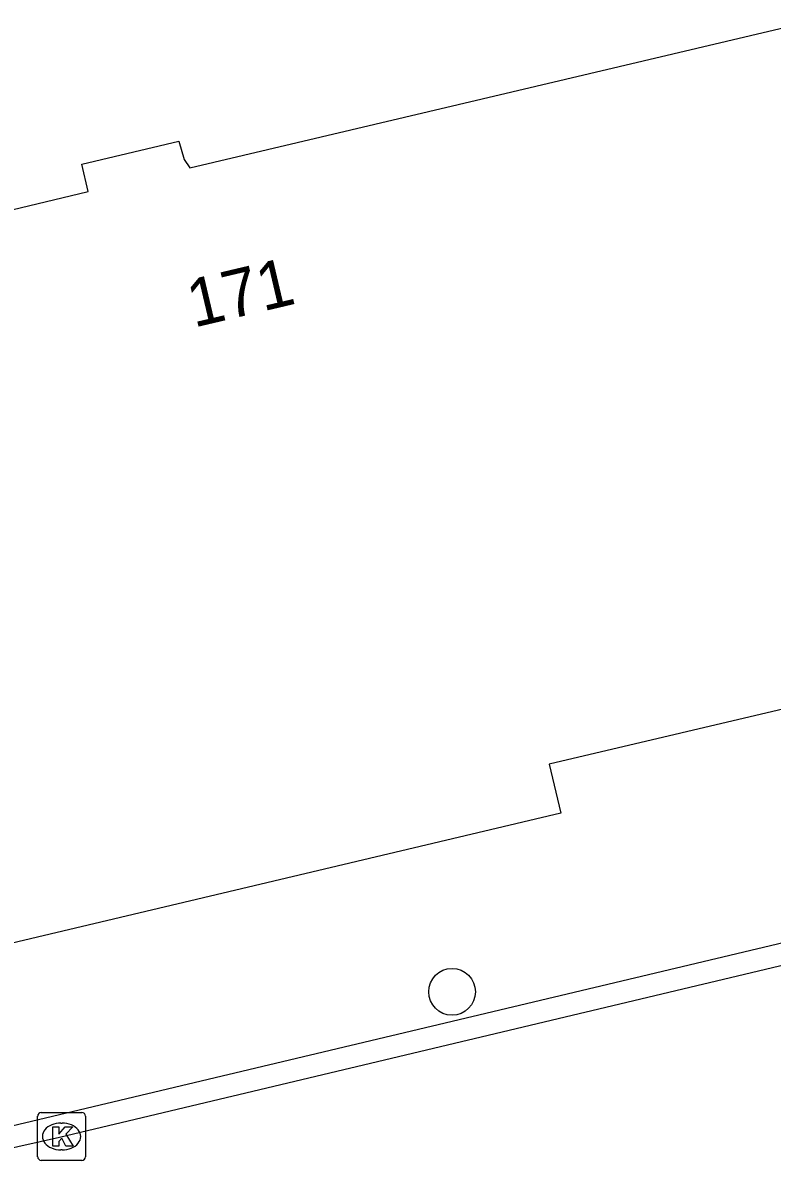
# Model space of a CAD drawing. Extents: x 158038 to 159242, y 380133 to 381214.
# Drawn here: x 158842.11 to 158857.81, y 381118.25 to 381142.2 of the extents above; entities that cross this region are included whole.
import ezdxf

# ---------------------------------------------------------------- set-up
doc = ezdxf.new("R2010")
doc.units = 0
for name, color, linetype in [('IMGEO_Boom', 7, 'Continuous'), ('IMGEO_Kolk', 7, 'Continuous'), ('IMGEO_Pand', 7, 'Continuous'), ('IMGEO_Pand_nummerreeks', 7, 'Continuous'), ('IMGEO_Rijbaan_lokaal_open', 7, 'Continuous'), ('IMGEO_Voetpad_open', 7, 'Continuous')]:
    doc.layers.add(name, color=color, linetype=linetype)

msp = doc.modelspace()

# ---------------------------------------------------------------- linework, layer by layer
at = {"layer": 'IMGEO_Boom'}
msp.add_circle((158851.102, 381121.904), 0.489, dxfattribs=at)
at = {"layer": 'IMGEO_Kolk'}
for p, q in [((158842.417, 381118.448), (158842.417, 381119.3)), ((158842.492, 381119.374), (158843.344, 381119.374)), ((158843.418, 381119.3), (158843.418, 381118.448)), ((158842.905, 381119.154), (158842.93, 381119.154)), ((158842.928, 381118.594), (158842.903, 381118.594)), ((158843.344, 381118.374), (158842.492, 381118.374))]:
    msp.add_line(p, q, dxfattribs=at)
for points in [[(158842.417, 381118.448), (158842.417, 381119.3)], [(158842.492, 381119.374), (158843.344, 381119.374)], [(158843.418, 381119.3), (158843.418, 381118.448)], [(158842.738, 381119.074), (158842.861, 381119.074), (158842.861, 381118.923), (158842.991, 381119.074), (158843.155, 381119.074), (158843.009, 381118.923), (158843.162, 381118.674), (158843.01, 381118.674), (158842.925, 381118.838), (158842.861, 381118.771), (158842.861, 381118.674), (158842.738, 381118.674), (158842.738, 381119.074)], [(158843.344, 381118.374), (158842.492, 381118.374)]]:
    msp.add_lwpolyline(points, dxfattribs=at)
for centre, start, end in [((158842.494, 381119.298), 91.552, 178.448), ((158842.494, 381119.298), 91.552, 178.448), ((158843.342, 381119.298), 1.552, 88.448), ((158843.342, 381119.298), 1.552, 88.448), ((158842.494, 381118.45), 181.552, 268.448), ((158842.494, 381118.45), 181.552, 268.448), ((158843.342, 381118.45), 271.552, 358.448), ((158843.342, 381118.45), 271.552, 358.448)]:
    msp.add_arc(centre, 0.0765, start, end, dxfattribs=at)
for centre, major_axis, ratio, start_param, end_param in [((158842.904, 381118.874), (-0.387, 0.002), 0.722429, 4.712389, 7.853982), ((158842.929, 381118.874), (-0.39, 0.002), 0.717154, 1.570796, 4.712389)]:
    msp.add_ellipse(centre, major_axis=major_axis, ratio=ratio, start_param=start_param, end_param=end_param, dxfattribs=at)
at = {"layer": 'IMGEO_Pand'}
msp.add_lwpolyline([(158861.536, 381128.647), (158853.14, 381126.67), (158853.38, 381125.649), (158839.723, 381122.41), (158839.267, 381124.321), (158836.656, 381123.702), (158833.676, 381136.351), (158840.091, 381137.855), (158843.474, 381138.67), (158843.345, 381139.24), (158845.376, 381139.719), (158845.485, 381139.335), (158845.605, 381139.165), (158858.483, 381142.199)], dxfattribs=at)
at = {"layer": 'IMGEO_Rijbaan_lokaal_open'}
msp.add_lwpolyline([(158840.713, 381118.376), (158842.874, 381118.862), (158859.994, 381122.933), (158884.188, 381128.644), (158892.02, 381130.51)], dxfattribs=at)
at = {"layer": 'IMGEO_Voetpad_open'}
msp.add_lwpolyline([(158838.311, 381118.253), (158863.04, 381124.122), (158891.91, 381130.973), (158892.02, 381130.51)], dxfattribs=at)

# ---------------------------------------------------------------- texts
at = {"layer": 'IMGEO_Pand_nummerreeks'}
msp.add_text('171', height=1, rotation=13.2647, dxfattribs=at).set_placement((158845.69, 381135.813))

doc.saveas('drawing.dxf')
